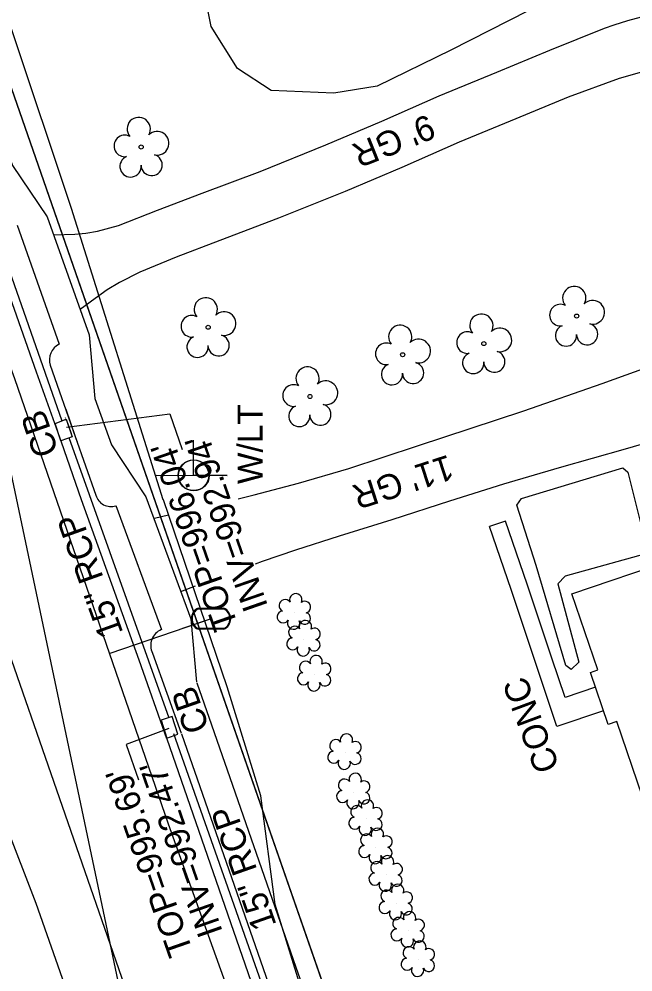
# Model space of a CAD drawing. Extents: x 1614611 to 1617571, y 898867 to 905462.
# Drawn here: x 1616480.7 to 1616578.8, y 903157.6 to 903309.9 of the extents above; entities that cross this region are included whole.
import ezdxf

# ---------------------------------------------------------------- set-up
doc = ezdxf.new("R2010")
doc.units = 0
for name, color, linetype in [('Exist Boundary Watershed Residential C 05', 7, 'Continuous'), ('Exist Building', 7, 'Continuous'), ('Exist Other Culture Area Outline', 7, 'Continuous'), ('Exist Other Culture Area Outline Text', 7, 'Continuous'), ('Exist Roads Soil', 7, 'Continuous'), ('Exist Roads Soil Text', 7, 'Continuous'), ('Exist Structure Minor Catch Basin Top Elevation', 7, 'Continuous'), ('Exist Structure Minor Pipes RCP 15 Inch Invert', 7, 'Continuous'), ('Exist Utilities Other Pole CELL', 7, 'Continuous'), ('Exist Utilities Power Joint Use Telephone CELL', 7, 'Continuous'), ('Exist Utilities Power Joint Use Telephone Text', 7, 'Continuous'), ('Exist Utilities Telephone UG Cable SUE LOS B', 7, 'Continuous'), ('Exist Utilities Telephone UG FO SUE LOS B', 7, 'Continuous'), ('Exist Utilities Water UG Line SUE LOS B', 7, 'Continuous'), ('Exist Vegetation Hedge Row', 7, 'Continuous'), ('Exist Vegetation Shrub CELL', 7, 'Continuous'), ('Exist Vegetation Tree CELL', 7, 'Continuous'), ('Exist Vegetation Woods Line', 7, 'Continuous'), ('Prop Drainage Structure Catch Basin Open Throat 4 CELL', 7, 'Continuous'), ('Prop Earthen Structure Head Ditch Label', 7, 'Continuous'), ('Prop Easement Permanent Drainage', 7, 'Continuous'), ('Prop Erosion Embankment Toe Protection with Rip Rap 2 Detail CELL', 7, 'Continuous'), ('Prop Plan Preparation Drainage Notes Label', 7, 'Continuous'), ('Prop Plan Preparation Table Ditch Data CELL', 7, 'Continuous'), ('Prop Plan Preparation Watershed Post Construction', 7, 'Continuous'), ('Prop SS Transition Line', 7, 'Continuous'), ('Raster_Level_2', 7, 'Continuous'), ('Scratch_Level_1', 7, 'Continuous'), ('Scratch_Level_9', 7, 'Continuous')]:
    doc.layers.add(name, color=color, linetype=linetype)

# ---------------------------------------------------------------- blocks, each defined once
blk = doc.blocks.new('EXIST UTILITIES WATER METER')
at = {"layer": 'Prop SS Transition Line'}
blk.add_line((0, 0), (0, 0), dxfattribs=at)
for points in [[(-0.0408, 0.034), (0.0408, 0.034)], [(-0.0408, 0.0312), (0.0408, 0.0312)], [(0.0408, -0.0312), (-0.0413, -0.0312)], [(0.0408, -0.034), (-0.0413, -0.034)]]:
    blk.add_lwpolyline(points, dxfattribs=at)
for centre, radius, start, end in [((-0.0261, -0.0001), 0.0371, 113.178, 245.9794), ((-0.0259, -0.0001), 0.0347, 115.3009, 243.7824), ((0.0259, 0), 0.0371, 293.6483, 66.3084), ((0.0261, 0), 0.0345, 295.1272, 64.8728)]:
    blk.add_arc(centre, radius, start, end, dxfattribs=at)

msp = doc.modelspace()

# ---------------------------------------------------------------- linework, layer by layer
at = {"layer": 'Exist Boundary Watershed Residential C 05'}
for p, q in [((1616480.38, 903277), (1616487.11, 903257.96)), ((1616485.69, 903254.6), (1616489.69, 903243.21)), ((1616488.16, 903247.57), (1616489.69, 903243.21)), ((1616489.69, 903243.21), (1616492.98, 903233.83)), ((1616489.69, 903243.21), (1616489.99, 903242.36)), ((1616496.16, 903232.16), (1616503.44, 903212.34)), ((1616502.03, 903208.57), (1616506.58, 903195.78))]:
    msp.add_line(p, q, dxfattribs=at)
msp.add_lwpolyline([(1616506.66, 903195.71), (1616520.14, 903156.93), (1616526.54, 903138.7), (1616540.54, 903098.23), (1616554, 903059.55), (1616566.95, 903022.81)], dxfattribs=at)
for centre, major_axis, ratio, start_param, end_param in [((1616488.23, 903255.5), (-2.69, -0.13), 0.999555, 5.090567, 6.575894), ((1616495.35, 903234.46), (-1.61, -1.84), 0.99998, 5.693125, 7.343431), ((1616504.47, 903209.81), (-2.01, -1.85), 0.998803, 4.352683, 6.009547)]:
    msp.add_ellipse(centre, major_axis=major_axis, ratio=ratio, start_param=start_param, end_param=end_param, dxfattribs=at)
at = {"layer": 'Exist Building'}
msp.add_lwpolyline([(1616599.51, 903239.43), (1616613.95, 903197.07), (1616580.34, 903185.62), (1616576.24, 903197.64), (1616574.85, 903197.17), (1616572.01, 903205.51), (1616573.2, 903205.92), (1616569.06, 903218.07), (1616585.06, 903223.52), (1616580.56, 903236.7), (1616590.18, 903239.97), (1616591.31, 903236.64)], close=True, dxfattribs=at)
at = {"layer": 'Exist Other Culture Area Outline'}
for points in [[(1616572.82, 903203.15), (1616567.97, 903201.51), (1616565.85, 903207.77), (1616561.89, 903219.61), (1616558.44, 903229.7), (1616555.88, 903228.83)], [(1616574.11, 903199.36), (1616566.65, 903196.83), (1616563.28, 903206.91), (1616559.32, 903218.74), (1616555.88, 903228.83)]]:
    msp.add_lwpolyline(points, dxfattribs=at)
at = {"layer": 'Exist Roads Soil'}
for points in [[(1616486.28, 903275.43), (1616489.59, 903275.58), (1616491.37, 903275.73), (1616493.24, 903276.06), (1616496.59, 903276.96), (1616502.81, 903279.38), (1616509.95, 903282.1), (1616519.22, 903285.6), (1616529.73, 903289.82), (1616538.66, 903293.62), (1616547.86, 903297.68), (1616557.04, 903301.44), (1616565.55, 903304.95), (1616574.24, 903308.49), (1616575.8, 903309.02), (1616577.99, 903309.7), (1616580.2, 903310.31)], [(1616580.15, 903301.47), (1616576.59, 903300.44), (1616568.48, 903297.45), (1616560.1, 903293.99), (1616551.01, 903290.28), (1616541.86, 903286.23), (1616532.8, 903282.38), (1616522.14, 903278.1), (1616512.81, 903274.57), (1616505.79, 903271.9), (1616499.99, 903269.48), (1616496.77, 903267.81), (1616494.77, 903266.65), (1616492.87, 903265.28), (1616490.49, 903263.53)], [(1616515.71, 903233.26), (1616518.26, 903233.91), (1616525.38, 903235.77), (1616533.4, 903238.08), (1616544.39, 903241.71), (1616561.39, 903247.34), (1616573.88, 903251.69), (1616589.98, 903257.49)], [(1616586, 903243.66), (1616577.54, 903241.18), (1616567.01, 903238.21), (1616558.11, 903235.6), (1616549.5, 903232.86), (1616540.28, 903229.88), (1616531.84, 903227.28), (1616524.88, 903225.07), (1616519.57, 903223.21), (1616518.43, 903222.79)], [(1616502.32, 903230.17), (1616504.59, 903230.68)], [(1616508.87, 903219.3), (1616506.5, 903218.39)]]:
    msp.add_lwpolyline(points, dxfattribs=at)
at = {"layer": 'Exist Utilities Other Pole CELL'}
msp.add_circle((1616508.64, 903237), 2.46, dxfattribs=at)
at = {"layer": 'Exist Utilities Power Joint Use Telephone CELL'}
msp.add_line((1616508.56, 903237.01), (1616508.56, 903237.01), dxfattribs=at)
msp.add_lwpolyline([(1616502.63, 903237.01), (1616513.96, 903236.97), (1616508.56, 903236.99), (1616508.56, 903242.63)], dxfattribs=at)
msp.add_circle((1616508.57, 903237.01), 2.45, dxfattribs=at)
at = {"layer": 'Exist Utilities Telephone UG Cable SUE LOS B'}
msp.add_lwpolyline([(1616653.58, 902416.71), (1616663.67, 902417.14), (1616669.74, 902418.75), (1616672.64, 902421.54), (1616661.03, 902530.35), (1616645.59, 902619.16), (1616624.26, 902721.72), (1616610.21, 902784.31), (1616604.98, 902794.39), (1616600.3, 902799.85), (1616600.03, 902805.22), (1616598.01, 902825.81), (1616571.3, 902910.94), (1616549.08, 902977.64), (1616515.65, 903076.73), (1616483.43, 903168.54), (1616464.03, 903218.81), (1616463.64, 903219.2), (1616462.93, 903219.33), (1616457.94, 903217.72), (1616449, 903216.46)], dxfattribs=at)
at = {"layer": 'Exist Utilities Telephone UG FO SUE LOS B'}
msp.add_lwpolyline([(1616628.3, 902853.82), (1616611.3, 902911.93), (1616590.16, 902978.12), (1616573.68, 903025.32), (1616565.62, 903043.9), (1616559.79, 903054.5), (1616532.47, 903133.24), (1616521.61, 903168.38), (1616519.36, 903185.77), (1616513.96, 903203.22), (1616503.76, 903233.09), (1616503.75, 903233.09), (1616489.07, 903279.68), (1616470.01, 903336.66), (1616452.34, 903386.43), (1616440.14, 903425.32), (1616426.94, 903455.24), (1616423.27, 903466.29), (1616413.77, 903500.18), (1616402.08, 903534.75)], dxfattribs=at)
at = {"layer": 'Exist Utilities Water UG Line SUE LOS B'}
for q in [(1616495.18, 903208.5), (1616506.8, 903212.51)]:
    msp.add_line((1616511.38, 903214.09), q, dxfattribs=at)
msp.add_lwpolyline([(1616526.94, 903118.95), (1616504.59, 903181.23), (1616480.02, 903252.46), (1616446.17, 903345), (1616411.28, 903445.17), (1616385.62, 903515.15), (1616350.02, 903616.87), (1616323.73, 903691.37), (1616291.21, 903786.26), (1616260.45, 903872.07), (1616224.66, 903974.02), (1616192.08, 904066.13), (1616173.94, 904118.11), (1616130.42, 904237.78), (1616097.26, 904331.65), (1616083.48, 904374.45), (1616069.85, 904420.53), (1616059.14, 904458.49), (1616050.85, 904496.39), (1616045.84, 904527.76), (1616030.28, 904669.9)], dxfattribs=at)
at = {"layer": 'Exist Vegetation Hedge Row'}
msp.add_lwpolyline([(1616563.35, 903222.61), (1616560.26, 903232.24), (1616561.02, 903233.31), (1616577.19, 903238.18), (1616577.99, 903237.52), (1616581.09, 903225.16), (1616580.63, 903224.42), (1616567.96, 903220.9), (1616566.82, 903219.64), (1616570.15, 903207.13), (1616568.95, 903205.97), (1616568.07, 903206.63), (1616563.35, 903222.61)], dxfattribs=at)
at = {"layer": 'Exist Vegetation Shrub CELL'}
for p, q in [((1616524.7, 903215.07), (1616524.7, 903215.07)), ((1616526.23, 903210.79), (1616526.23, 903210.79)), ((1616527.95, 903205.2), (1616527.95, 903205.2)), ((1616532.79, 903192.66), (1616532.79, 903192.66)), ((1616534.19, 903186.36), (1616534.19, 903186.36)), ((1616536.15, 903182.11), (1616536.15, 903182.11)), ((1616537.73, 903177.58), (1616537.73, 903177.58)), ((1616539.37, 903173.17), (1616539.37, 903173.17)), ((1616540.97, 903168.62), (1616540.97, 903168.62)), ((1616542.88, 903164.24), (1616542.88, 903164.24)), ((1616544.52, 903159.56), (1616544.52, 903159.56))]:
    msp.add_line(p, q, dxfattribs=at)
for centre, radius, start, end in [((1616523.22, 903216.19), 0.968, 35.8908, 245.4216), ((1616524.93, 903217.11), 0.99, 334.8391, 200.4717), ((1616526.38, 903215.94), 0.929, 284.4567, 126.0861), ((1616522.9, 903214.36), 0.955, 95.1099, 327.9534), ((1616524.57, 903213.38), 0.984, 151.2797, 21.387), ((1616526.34, 903214.14), 0.937, 204.9913, 73.4601), ((1616524.75, 903211.92), 0.968, 35.8908, 245.4216), ((1616526.46, 903212.83), 0.99, 334.8391, 200.4717), ((1616527.91, 903211.66), 0.929, 284.4567, 126.0861), ((1616524.43, 903210.08), 0.955, 95.1099, 327.9534), ((1616526.11, 903209.1), 0.984, 151.2797, 21.387), ((1616527.87, 903209.86), 0.937, 204.9913, 73.4601), ((1616528.18, 903207.24), 0.99, 334.8391, 200.4717), ((1616526.47, 903206.32), 0.968, 35.8908, 245.4216), ((1616529.62, 903206.07), 0.929, 284.4567, 126.0861), ((1616526.15, 903204.49), 0.955, 95.1099, 327.9534), ((1616529.59, 903204.27), 0.937, 204.9913, 73.4601), ((1616527.82, 903203.51), 0.984, 151.2797, 21.387), ((1616533.02, 903194.7), 0.99, 334.8391, 200.4717), ((1616531.31, 903193.79), 0.968, 35.8908, 245.4216), ((1616534.47, 903193.53), 0.929, 284.4567, 126.0861), ((1616530.99, 903191.96), 0.955, 95.1099, 327.9534), ((1616534.43, 903191.73), 0.937, 204.9913, 73.4601), ((1616532.66, 903190.98), 0.984, 151.2797, 21.387), ((1616532.71, 903187.49), 0.968, 35.8908, 245.4216), ((1616534.42, 903188.4), 0.99, 334.8391, 200.4717), ((1616535.86, 903187.23), 0.929, 284.4567, 126.0861), ((1616532.39, 903185.66), 0.955, 95.1099, 327.9534), ((1616534.06, 903184.68), 0.984, 151.2797, 21.387), ((1616535.83, 903185.43), 0.937, 204.9913, 73.4601), ((1616536.38, 903184.15), 0.99, 334.8391, 200.4717), ((1616534.67, 903183.24), 0.968, 35.8908, 245.4216), ((1616537.82, 903182.98), 0.929, 284.4567, 126.0861), ((1616534.35, 903181.41), 0.955, 95.1099, 327.9534), ((1616537.79, 903181.18), 0.937, 204.9913, 73.4601), ((1616536.02, 903180.43), 0.984, 151.2797, 21.387), ((1616537.96, 903179.62), 0.99, 334.8391, 200.4717), ((1616536.25, 903178.71), 0.968, 35.8908, 245.4216), ((1616539.41, 903178.45), 0.929, 284.4567, 126.0861), ((1616535.93, 903176.88), 0.955, 95.1099, 327.9534), ((1616539.37, 903176.65), 0.937, 204.9913, 73.4601), ((1616537.61, 903175.9), 0.984, 151.2797, 21.387), ((1616539.59, 903175.22), 0.99, 334.8391, 200.4717), ((1616537.88, 903174.3), 0.968, 35.8908, 245.4216), ((1616541.04, 903174.04), 0.929, 284.4567, 126.0861), ((1616537.57, 903172.47), 0.955, 95.1099, 327.9534), ((1616541, 903172.25), 0.937, 204.9913, 73.4601), ((1616539.24, 903171.49), 0.984, 151.2797, 21.387), ((1616541.2, 903170.66), 0.99, 334.8391, 200.4717), ((1616539.49, 903169.74), 0.968, 35.8908, 245.4216), ((1616542.65, 903169.49), 0.929, 284.4567, 126.0861), ((1616539.17, 903167.91), 0.955, 95.1099, 327.9534), ((1616542.61, 903167.69), 0.937, 204.9913, 73.4601), ((1616540.85, 903166.93), 0.984, 151.2797, 21.387), ((1616543.11, 903166.28), 0.99, 334.8391, 200.4717), ((1616541.4, 903165.37), 0.968, 35.8908, 245.4216), ((1616544.56, 903165.11), 0.929, 284.4567, 126.0861), ((1616541.08, 903163.54), 0.955, 95.1099, 327.9534), ((1616544.52, 903163.31), 0.937, 204.9913, 73.4601), ((1616542.76, 903162.56), 0.984, 151.2797, 21.387), ((1616544.75, 903161.6), 0.99, 334.8391, 200.4717), ((1616543.04, 903160.68), 0.968, 35.8908, 245.4216), ((1616546.19, 903160.43), 0.929, 284.4567, 126.0861), ((1616542.72, 903158.85), 0.955, 95.1099, 327.9534), ((1616546.16, 903158.63), 0.937, 204.9913, 73.4601), ((1616544.39, 903157.87), 0.984, 151.2797, 21.387)]:
    msp.add_arc(centre, radius, start, end, dxfattribs=at)
at = {"layer": 'Exist Vegetation Tree CELL'}
for p, q in [((1616500.21, 903289.5), (1616500.21, 903289.5)), ((1616569.81, 903262.47), (1616569.81, 903262.47)), ((1616510.92, 903260.68), (1616510.92, 903260.68)), ((1616554.98, 903258.07), (1616554.98, 903258.07)), ((1616542, 903256.28), (1616542, 903256.28)), ((1616527.18, 903249.61), (1616527.18, 903249.61))]:
    msp.add_line(p, q, dxfattribs=at)
for centre in [(1616500.21, 903289.5), (1616569.81, 903262.47), (1616510.92, 903260.68), (1616554.98, 903258.07), (1616542, 903256.28), (1616527.18, 903249.61)]:
    msp.add_circle(centre, 0.326, dxfattribs=at)
for centre, radius, start, end in [((1616499.83, 903292.38), 1.86, 330.1651, 219.7134), ((1616502.76, 903290.09), 1.9, 257.1011, 134.1999), ((1616497.61, 903289.66), 1.73, 62.6636, 279.3457), ((1616498.51, 903286.38), 1.69, 111.5671, 6.231), ((1616501.89, 903286.61), 1.7, 181.2822, 74.56), ((1616569.43, 903265.34), 1.86, 330.1651, 219.7134), ((1616510.54, 903263.55), 1.86, 330.1651, 219.7134), ((1616567.21, 903262.62), 1.73, 62.6636, 279.3457), ((1616572.36, 903263.06), 1.9, 257.1011, 134.1999), ((1616513.47, 903261.26), 1.9, 257.1011, 134.1999), ((1616554.59, 903260.94), 1.86, 330.1651, 219.7134), ((1616508.32, 903260.83), 1.73, 62.6636, 279.3457), ((1616571.49, 903259.57), 1.7, 181.2822, 74.56), ((1616541.61, 903259.15), 1.86, 330.1651, 219.7134), ((1616552.37, 903258.22), 1.73, 62.6636, 279.3457), ((1616557.53, 903258.66), 1.9, 257.1011, 134.1999), ((1616568.11, 903259.35), 1.69, 111.5671, 6.231), ((1616509.22, 903257.55), 1.69, 111.5671, 6.231), ((1616512.59, 903257.78), 1.7, 181.2822, 74.56), ((1616539.39, 903256.43), 1.73, 62.6636, 279.3457), ((1616544.55, 903256.87), 1.9, 257.1011, 134.1999), ((1616553.27, 903254.95), 1.69, 111.5671, 6.231), ((1616556.65, 903255.17), 1.7, 181.2822, 74.56), ((1616543.67, 903253.38), 1.7, 181.2822, 74.56), ((1616526.8, 903252.48), 1.86, 330.1651, 219.7134), ((1616540.29, 903253.16), 1.69, 111.5671, 6.231), ((1616529.73, 903250.2), 1.9, 257.1011, 134.1999), ((1616524.58, 903249.76), 1.73, 62.6636, 279.3457), ((1616525.48, 903246.49), 1.69, 111.5671, 6.231), ((1616528.85, 903246.71), 1.7, 181.2822, 74.56)]:
    msp.add_arc(centre, radius, start, end, dxfattribs=at)
at = {"layer": 'Exist Vegetation Woods Line'}
msp.add_lwpolyline([(1616571.4, 903316.08), (1616549.72, 903304.98), (1616537.93, 903299.23), (1616531.01, 903298.12), (1616520.98, 903298.54), (1616515.63, 903302.02), (1616511.42, 903308.75), (1616509.45, 903318.71)], dxfattribs=at)
at = {"layer": 'Prop Drainage Structure Catch Basin Open Throat 4 CELL'}
for points in [[(1616489.19, 903243.17), (1616487.39, 903242.52), (1616486.45, 903245.3), (1616488.22, 903245.96), (1616489.19, 903243.17)], [(1616488.08, 903245.9), (1616488.22, 903245.96), (1616489, 903243.71)], [(1616505.16, 903198.44), (1616503.4, 903197.85), (1616504.32, 903195.01), (1616506.09, 903195.65), (1616505.16, 903198.44)]]:
    msp.add_lwpolyline(points, dxfattribs=at)
at = {"layer": 'Prop Earthen Structure Head Ditch Label'}
msp.add_line((1616010.65, 905462.23), (1616993.32, 900797.76), dxfattribs=at)
for points in [[(1616578.23, 903014.94), (1616436.92, 903421.26)], [(1616551.31, 903092.34), (1616471.83, 903320.87)]]:
    msp.add_lwpolyline(points, dxfattribs=at)
at = {"layer": 'Prop Plan Preparation Drainage Notes Label'}
for points in [[(1616488.26, 903244.71), (1616504.81, 903246.83), (1616506.78, 903241.16)], [(1616504.63, 903196.53), (1616497.81, 903193.98), (1616499.78, 903188.31)]]:
    msp.add_lwpolyline(points, dxfattribs=at)
at = {"layer": 'Prop Plan Preparation Table Ditch Data CELL'}
for p, q in [((1616467.49, 903302.87), (1616487.56, 903245.71)), ((1616488.65, 903243.05), (1616504.66, 903198.23)), ((1616505.39, 903195.72), (1616522.75, 903146.35))]:
    msp.add_line(p, q, dxfattribs=at)
at = {"layer": 'Prop Plan Preparation Watershed Post Construction'}
msp.add_lwpolyline([(1616488.09, 903246.23), (1616488.12, 903246.16)], dxfattribs=at)
at = {"layer": 'Raster_Level_2'}
msp.add_line((1616565.11, 902961.33), (1616239.34, 903898.04), dxfattribs=at)
at = {"layer": 'Scratch_Level_1'}
for points in [[(1616393.75, 903570.42), (1616399.81, 903551.47), (1616401.7, 903545.55), (1616405.22, 903529.49), (1616410.2, 903502.55), (1616414.5, 903479.85), (1616418.28, 903460.57), (1616419.24, 903457.77), (1616433.14, 903418.35), (1616440.08, 903398.17), (1616445.72, 903389.9), (1616453.5, 903367.66), (1616454.37, 903357.69), (1616465.19, 903327.22), (1616473.11, 903304.82), (1616479.64, 903286.51), (1616485.17, 903278.34), (1616491.89, 903259.49), (1616492.83, 903249.31), (1616495.45, 903241.87), (1616500.95, 903233.55), (1616508.16, 903214.09), (1616509.03, 903203.96)], [(1616509.12, 903203.86), (1616511.44, 903197.11), (1616524.93, 903158.36), (1616531.32, 903140.33), (1616545.28, 903099.82), (1616558.87, 903060.92), (1616571.62, 903024.65)]]:
    msp.add_lwpolyline(points, dxfattribs=at)
at = {"layer": 'Scratch_Level_9'}
for points in [[(1616385.69, 903567.93), (1616392.01, 903548.56), (1616393.6, 903543.19), (1616398.15, 903527.41), (1616403.11, 903501.03), (1616407.24, 903478.89), (1616411.26, 903458.39), (1616412.38, 903455.21), (1616426.08, 903416.1), (1616434.07, 903392.9), (1616445.15, 903361.96), (1616458.31, 903324.81), (1616466.23, 903302.17), (1616474.95, 903277.55), (1616483.43, 903253.56), (1616487.42, 903242.35), (1616490.65, 903233.12), (1616499.86, 903207.54), (1616504.27, 903194.93)], [(1616504.34, 903194.9), (1616517.76, 903156.12), (1616524.1, 903137.97), (1616538.19, 903097.38), (1616541.49, 903088.05), (1616551.75, 903058.7), (1616564.58, 903021.88)]]:
    msp.add_lwpolyline(points, dxfattribs=at)

# ---------------------------------------------------------------- block references
at = {"layer": 'Prop SS Transition Line', "xscale": 50, "yscale": 50}
msp.add_blockref('EXIST UTILITIES WATER METER', (1616511.38, 903214.09), dxfattribs=at)

# ---------------------------------------------------------------- texts
at = {"layer": 'Exist Other Culture Area Outline Text'}
msp.add_text('CONC', height=4, rotation=110.3632, dxfattribs=at).set_placement((1616567.13, 903190.36))
at = {"layer": 'Exist Roads Soil Text'}
for s, rotation, p in [("9' GR", 201.8766, (1616546.11, 903294.81)), ("11' GR", 197.9187, (1616549.3, 903240.35))]:
    msp.add_text(s, height=4, rotation=rotation, dxfattribs=at).set_placement(p)
at = {"layer": 'Exist Structure Minor Catch Basin Top Elevation'}
for s, p in [("TOP=996.04'", (1616515.75, 903213.01)), ("TOP=995.69'", (1616508.53, 903160.92))]:
    msp.add_text(s, height=4, rotation=109.1768, dxfattribs=at).set_placement(p)
at = {"layer": 'Exist Structure Minor Pipes RCP 15 Inch Invert'}
for s, p in [("INV=992.94'", (1616520.51, 903216.1)), ("INV=992.47'", (1616513.28, 903164.03))]:
    msp.add_text(s, height=4, rotation=109.1768, dxfattribs=at).set_placement(p)
at = {"layer": 'Exist Utilities Power Joint Use Telephone Text'}
msp.add_text('W/LT', height=4, rotation=90, dxfattribs=at).set_placement((1616519.62, 903235.61))
at = {"layer": 'Prop Easement Permanent Drainage'}
for p in [(1616487.07, 903240.77), (1616511.15, 903196.6)]:
    msp.add_text('CB', height=4, rotation=109.1768, dxfattribs=at).set_placement(p)
at = {"layer": 'Prop Erosion Embankment Toe Protection with Rip Rap 2 Detail CELL'}
for rotation, p in [(109.6601, (1616497.38, 903211.85)), (109.3781, (1616521.89, 903165.14))]:
    msp.add_text('15" RCP', height=4, rotation=rotation, dxfattribs=at).set_placement(p)

doc.saveas('drawing.dxf')
